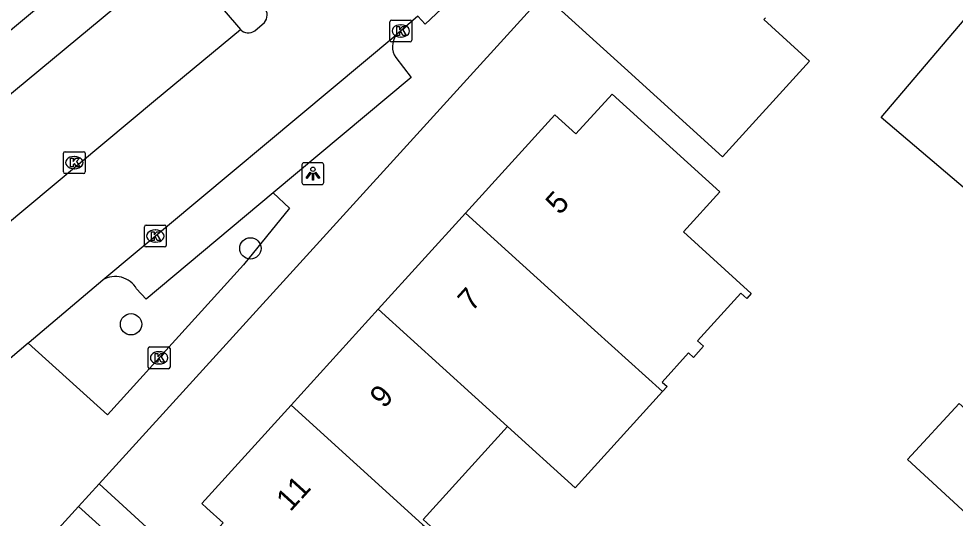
# Model space of a CAD drawing. Extents: x 161882 to 162509, y 381687 to 382379.
# Drawn here: x 162337.67 to 162380.6, y 381877.64 to 381900.52 of the extents above; entities that cross this region are included whole.
import ezdxf

# ---------------------------------------------------------------- set-up
doc = ezdxf.new("R2010")
doc.units = 0
for name, color, linetype in [('IMGEO_Boom', 7, 'Continuous'), ('IMGEO_Kolk', 7, 'Continuous'), ('IMGEO_Lichtpunt', 7, 'Continuous'), ('IMGEO_Pand', 7, 'Continuous'), ('IMGEO_Pand_nummerreeks', 7, 'Continuous'), ('IMGEO_Parkeervlak_open', 7, 'Continuous'), ('IMGEO_Rijbaan_lokaal_open', 7, 'Continuous'), ('IMGEO_Voetpad_open', 7, 'Continuous')]:
    doc.layers.add(name, color=color, linetype=linetype)

msp = doc.modelspace()

# ---------------------------------------------------------------- linework, layer by layer
at = {"layer": 'IMGEO_Boom'}
for centre in [(162348.29, 381890), (162342.816, 381886.525)]:
    msp.add_circle(centre, 0.489, dxfattribs=at)
at = {"layer": 'IMGEO_Kolk'}
for p, q in [((162354.683, 381899.536), (162354.683, 381900.388)), ((162354.758, 381900.462), (162355.61, 381900.462)), ((162355.684, 381900.388), (162355.684, 381899.536)), ((162355.171, 381900.242), (162355.196, 381900.242)), ((162355.61, 381899.462), (162354.758, 381899.462)), ((162355.194, 381899.682), (162355.169, 381899.682)), ((162339.718, 381893.505), (162339.718, 381894.357)), ((162339.793, 381894.431), (162340.645, 381894.431)), ((162340.719, 381894.357), (162340.719, 381893.505)), ((162340.206, 381894.211), (162340.231, 381894.211)), ((162340.645, 381893.431), (162339.793, 381893.431)), ((162340.229, 381893.651), (162340.204, 381893.651)), ((162343.429, 381890.14), (162343.429, 381890.992)), ((162343.504, 381891.066), (162344.356, 381891.066)), ((162343.917, 381890.846), (162343.942, 381890.846)), ((162344.43, 381890.992), (162344.43, 381890.14)), ((162344.356, 381890.066), (162343.504, 381890.066)), ((162343.94, 381890.286), (162343.915, 381890.286)), ((162343.602, 381884.562), (162343.602, 381885.414)), ((162343.677, 381885.488), (162344.529, 381885.488)), ((162344.09, 381885.268), (162344.115, 381885.268)), ((162344.603, 381885.414), (162344.603, 381884.562)), ((162344.529, 381884.488), (162343.677, 381884.488)), ((162344.113, 381884.708), (162344.088, 381884.708))]:
    msp.add_line(p, q, dxfattribs=at)
for points in [[(162354.683, 381899.536), (162354.683, 381900.388)], [(162354.758, 381900.462), (162355.61, 381900.462)], [(162355.684, 381900.388), (162355.684, 381899.536)], [(162355.004, 381900.162), (162355.127, 381900.162), (162355.127, 381900.011), (162355.257, 381900.162), (162355.421, 381900.162), (162355.275, 381900.011), (162355.428, 381899.762), (162355.276, 381899.762), (162355.191, 381899.926), (162355.127, 381899.859), (162355.127, 381899.762), (162355.004, 381899.762), (162355.004, 381900.162)], [(162355.61, 381899.462), (162354.758, 381899.462)], [(162339.718, 381893.505), (162339.718, 381894.357)], [(162339.793, 381894.431), (162340.645, 381894.431)], [(162340.719, 381894.357), (162340.719, 381893.505)], [(162340.039, 381894.131), (162340.162, 381894.131), (162340.162, 381893.98), (162340.292, 381894.131), (162340.456, 381894.131), (162340.31, 381893.98), (162340.463, 381893.731), (162340.311, 381893.731), (162340.226, 381893.895), (162340.162, 381893.828), (162340.162, 381893.731), (162340.039, 381893.731), (162340.039, 381894.131)], [(162340.645, 381893.431), (162339.793, 381893.431)], [(162343.429, 381890.14), (162343.429, 381890.992)], [(162343.504, 381891.066), (162344.356, 381891.066)], [(162344.43, 381890.992), (162344.43, 381890.14)], [(162343.75, 381890.766), (162343.873, 381890.766), (162343.873, 381890.615), (162344.003, 381890.766), (162344.167, 381890.766), (162344.021, 381890.615), (162344.174, 381890.366), (162344.022, 381890.366), (162343.937, 381890.53), (162343.873, 381890.463), (162343.873, 381890.366), (162343.75, 381890.366), (162343.75, 381890.766)], [(162344.356, 381890.066), (162343.504, 381890.066)], [(162343.602, 381884.562), (162343.602, 381885.414)], [(162343.677, 381885.488), (162344.529, 381885.488)], [(162344.603, 381885.414), (162344.603, 381884.562)], [(162343.923, 381885.188), (162344.046, 381885.188), (162344.046, 381885.037), (162344.176, 381885.188), (162344.34, 381885.188), (162344.194, 381885.037), (162344.347, 381884.788), (162344.195, 381884.788), (162344.11, 381884.952), (162344.046, 381884.885), (162344.046, 381884.788), (162343.923, 381884.788), (162343.923, 381885.188)], [(162344.529, 381884.488), (162343.677, 381884.488)]]:
    msp.add_lwpolyline(points, dxfattribs=at)
for centre, start, end in [((162354.76, 381900.386), 91.552, 178.448), ((162354.76, 381900.386), 91.552, 178.448), ((162355.608, 381900.386), 1.552, 88.448), ((162355.608, 381900.386), 1.552, 88.448), ((162354.76, 381899.538), 181.552, 268.448), ((162354.76, 381899.538), 181.552, 268.448), ((162355.608, 381899.538), 271.552, 358.448), ((162355.608, 381899.538), 271.552, 358.448), ((162339.795, 381894.355), 91.552, 178.448), ((162339.795, 381894.355), 91.552, 178.448), ((162340.643, 381894.355), 1.552, 88.448), ((162340.643, 381894.355), 1.552, 88.448), ((162339.795, 381893.507), 181.552, 268.448), ((162339.795, 381893.507), 181.552, 268.448), ((162340.643, 381893.507), 271.552, 358.448), ((162340.643, 381893.507), 271.552, 358.448), ((162343.506, 381890.99), 91.552, 178.448), ((162343.506, 381890.99), 91.552, 178.448), ((162344.354, 381890.99), 1.552, 88.448), ((162344.354, 381890.99), 1.552, 88.448), ((162343.506, 381890.142), 181.552, 268.448), ((162343.506, 381890.142), 181.552, 268.448), ((162344.354, 381890.142), 271.552, 358.448), ((162344.354, 381890.142), 271.552, 358.448), ((162343.679, 381885.412), 91.552, 178.448), ((162343.679, 381885.412), 91.552, 178.448), ((162344.527, 381885.412), 1.552, 88.448), ((162344.527, 381885.412), 1.552, 88.448), ((162343.679, 381884.564), 181.552, 268.448), ((162343.679, 381884.564), 181.552, 268.448), ((162344.527, 381884.564), 271.552, 358.448), ((162344.527, 381884.564), 271.552, 358.448)]:
    msp.add_arc(centre, 0.0765, start, end, dxfattribs=at)
for centre, major_axis, ratio, start_param, end_param in [((162355.17, 381899.962), (-0.387, 0.002), 0.722429, 4.712389, 7.853982), ((162355.195, 381899.962), (-0.39, 0.002), 0.717154, 1.570796, 4.712389), ((162340.205, 381893.931), (-0.387, 0.002), 0.722429, 4.712389, 7.853982), ((162340.23, 381893.931), (-0.39, 0.002), 0.717154, 1.570796, 4.712389), ((162343.916, 381890.566), (-0.387, 0.002), 0.722429, 4.712389, 7.853982), ((162343.941, 381890.566), (-0.39, 0.002), 0.717154, 1.570796, 4.712389), ((162344.089, 381884.988), (-0.387, 0.002), 0.722429, 4.712389, 7.853982), ((162344.114, 381884.988), (-0.39, 0.002), 0.717154, 1.570796, 4.712389)]:
    msp.add_ellipse(centre, major_axis=major_axis, ratio=ratio, start_param=start_param, end_param=end_param, dxfattribs=at)
at = {"layer": 'IMGEO_Lichtpunt'}
for p, q in [((162350.653, 381893.829), (162350.653, 381893.022)), ((162350.653, 381893.829), (162350.653, 381893.022)), ((162351.555, 381893.924), (162350.747, 381893.924)), ((162351.555, 381893.924), (162350.747, 381893.924)), ((162351.649, 381893.022), (162351.649, 381893.829)), ((162351.649, 381893.022), (162351.649, 381893.829)), ((162350.747, 381892.928), (162351.555, 381892.928)), ((162350.747, 381892.928), (162351.555, 381892.928))]:
    msp.add_line(p, q, dxfattribs=at)
for points in [[(162351.027, 381893.493), (162351.066, 381893.465), (162350.878, 381893.203), (162350.84, 381893.23), (162351.027, 381893.493)], [(162351.129, 381893.445), (162351.176, 381893.445), (162351.176, 381893.123), (162351.129, 381893.123), (162351.129, 381893.445)], [(162351.239, 381893.465), (162351.277, 381893.492), (162351.464, 381893.23), (162351.425, 381893.202), (162351.239, 381893.465)]]:
    msp.add_lwpolyline(points, dxfattribs=at)
msp.add_circle((162351.152, 381893.627), 0.0994, dxfattribs=at)
for centre, start, end in [((162350.747, 381893.829), 90, 180), ((162350.747, 381893.829), 90, 180), ((162351.555, 381893.829), 0, 90), ((162351.555, 381893.829), 0, 90), ((162350.747, 381893.022), 180, 270), ((162350.747, 381893.022), 180, 270), ((162351.555, 381893.022), 270, 0), ((162351.555, 381893.022), 270, 360)]:
    msp.add_arc(centre, 0.0946, start, end, dxfattribs=at)
at = {"layer": 'IMGEO_Pand'}
for points in [[(162371.892, 381900.569), (162371.822, 381900.491), (162373.921, 381898.584), (162369.929, 381894.191), (162365.442, 381898.267), (162361.741, 381901.629)], [(162377.202, 381896.001), (162381.008, 381900.476), (162385.315, 381896.67), (162381.677, 381892.195), (162377.202, 381896.001)], [(162358.142, 381891.616), (162362.237, 381896.123), (162363.207, 381895.243), (162364.868, 381897.072), (162369.808, 381892.585), (162368.146, 381890.755), (162371.245, 381887.939), (162371.036, 381887.71), (162370.77, 381887.952), (162368.786, 381885.769), (162369.06, 381885.52), (162368.596, 381885.009), (162368.374, 381885.211), (162367.163, 381883.878), (162367.385, 381883.677), (162367.17, 381883.44)], [(162354.149, 381887.22), (162358.142, 381891.616)], [(162358.142, 381891.616), (162364.065, 381886.261), (162367.17, 381883.44)], [(162350.154, 381882.823), (162354.149, 381887.22)], [(162360.067, 381881.846), (162354.149, 381887.22)], [(162367.17, 381883.44), (162363.173, 381879.026), (162360.067, 381881.846)], [(162345.341, 381875.564), (162347.04, 381877.433), (162346.296, 381878.101), (162346.059, 381878.316), (162350.154, 381882.823)], [(162350.154, 381882.823), (162356.173, 381877.357), (162358.488, 381875.371)], [(162388.867, 381875.731), (162380.771, 381882.891), (162378.411, 381880.322), (162383.799, 381875.372), (162382.638, 381874.212), (162380.209, 381872.231)], [(162360.067, 381881.846), (162356.207, 381877.583), (162358.558, 381875.448), (162358.488, 381875.371)]]:
    msp.add_lwpolyline(points, dxfattribs=at)
at = {"layer": 'IMGEO_Parkeervlak_open'}
for points in [[(162326.524, 381883.594), (162324.21, 381886.239), (162333.494, 381893.939), (162344.935, 381903.424), (162347.83, 381900.027)], [(162349.335, 381892.545), (162343.505, 381887.673), (162343.074, 381888.143)]]:
    msp.add_lwpolyline(points, dxfattribs=at)
msp.add_arc((162342.098, 381887.591), 1.122, 29.4949, 120.8217, dxfattribs=at)
at = {"layer": 'IMGEO_Rijbaan_lokaal_open'}
for points in [[(162348.484, 381899.967), (162348.931, 381900.348)], [(162355.955, 381900.643), (162354.961, 381899.766)], [(162326.421, 381882.163), (162326.917, 381882.526), (162334.545, 381888.97), (162343.935, 381896.807), (162347.83, 381900.027)], [(162341.523, 381888.554), (162354.961, 381899.766)], [(162338.101, 381885.656), (162338.152, 381885.699), (162341.523, 381888.554)], [(162338.101, 381885.656), (162333.045, 381881.362), (162332.821, 381881.145)]]:
    msp.add_lwpolyline(points, dxfattribs=at)
for centre, radius, start, end in [((162348.51, 381900.695), 0.545, 320.5007, 37.1265), ((162348.193, 381900.385), 0.509, 224.6131, 304.9033)]:
    msp.add_arc(centre, radius, start, end, dxfattribs=at)
at = {"layer": 'IMGEO_Voetpad_open'}
for points in [[(162348.241, 381901.811), (162344.595, 381906.095), (162320.529, 381886.009)], [(162359.203, 381903.711), (162359.546, 381903.348), (162356.298, 381900.28), (162355.955, 381900.643)], [(162341.358, 381879.213), (162361.741, 381901.629)], [(162354.947, 381898.752), (162355.663, 381897.834), (162349.335, 381892.545)], [(162349.335, 381892.545), (162350.082, 381891.85), (162347.971, 381889.246), (162341.733, 381882.383), (162338.101, 381885.656)], [(162340.416, 381878.177), (162341.358, 381879.213)], [(162341.358, 381879.213), (162345.341, 381875.564)], [(162313.274, 381847.757), (162318.912, 381854.529), (162340.416, 381878.177)], [(162359.495, 381860.949), (162346.556, 381872.633), (162340.416, 381878.177)]]:
    msp.add_lwpolyline(points, dxfattribs=at)
msp.add_arc((162355.707, 381899.249), 0.908, 145.2561, 213.1619, dxfattribs=at)

# ---------------------------------------------------------------- texts
at = {"layer": 'IMGEO_Pand_nummerreeks'}
for s, rotation, p in [('5', 47.7443, (162362.466, 381891.497)), ('7', 47.7446, (162358.438, 381887.064)), ('9', 47.7443, (162354.41, 381882.631)), ('11', 47.7446, (162350.117, 381877.905))]:
    msp.add_text(s, height=1, rotation=rotation, dxfattribs=at).set_placement(p)

doc.saveas('drawing.dxf')
